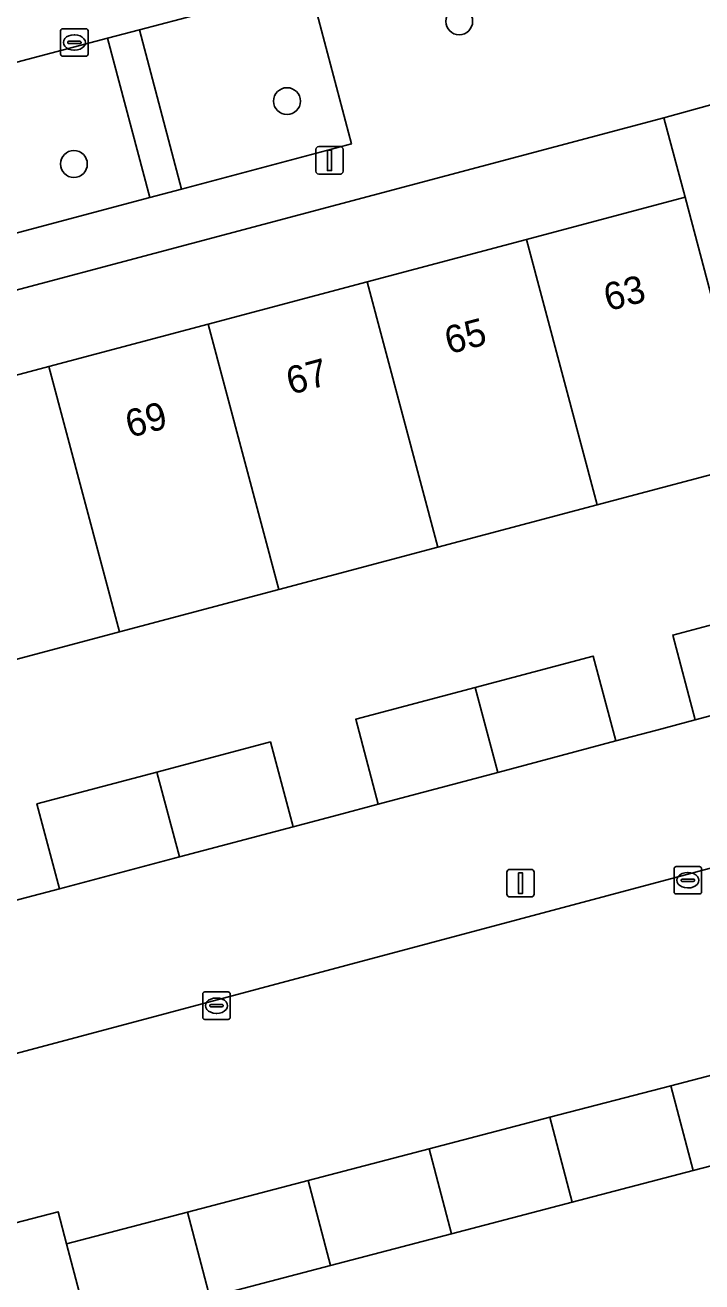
# Model space of a CAD drawing. Extents: x 162542 to 163147, y 380779 to 381521.
# Drawn here: x 163025.12 to 163049.77, y 381152.86 to 381198.66 of the extents above; entities that cross this region are included whole.
import ezdxf

# ---------------------------------------------------------------- set-up
doc = ezdxf.new("R2010")
doc.units = 0
for name, color, linetype in [('IMGEO_Boom', 7, 'Continuous'), ('IMGEO_Erf', 7, 'Continuous'), ('IMGEO_Groenvoorziening', 7, 'Continuous'), ('IMGEO_Kolk', 7, 'Continuous'), ('IMGEO_Lichtmast', 7, 'Continuous'), ('IMGEO_Pand', 7, 'Continuous'), ('IMGEO_Pand_nummerreeks', 7, 'Continuous'), ('IMGEO_Parkeervlak_open', 7, 'Continuous'), ('IMGEO_Rijbaan_lokaal_open', 7, 'Continuous'), ('IMGEO_Voetpad_open', 7, 'Continuous')]:
    doc.layers.add(name, color=color, linetype=linetype)

msp = doc.modelspace()

# ---------------------------------------------------------------- linework, layer by layer
at = {"layer": 'IMGEO_Boom'}
for centre in [(163040.934, 381198.794), (163034.663, 381195.887), (163026.899, 381193.597)]:
    msp.add_circle(centre, 0.489, dxfattribs=at)
at = {"layer": 'IMGEO_Erf'}
for points in [[(162996.995, 381178.514), (163002.793, 381180.057), (163008.594, 381181.591), (163014.392, 381183.134), (163020.19, 381184.678), (163025.988, 381186.221), (163031.786, 381187.764), (163037.584, 381189.308), (163043.382, 381190.851), (163049.171, 381192.392), (163048.392, 381195.282), (163005.842, 381183.958), (162943.75, 381167.455)], [(163051.732, 381182.709), (163045.956, 381181.172), (163040.158, 381179.63), (163034.359, 381178.087), (163028.561, 381176.544), (163022.763, 381175.002), (163016.964, 381173.459), (163011.166, 381171.917), (163005.368, 381170.374), (162999.569, 381168.831)], [(163024.942, 381166.805), (163026.375, 381167.186), (163025.553, 381170.278), (163029.918, 381171.439), (163034.059, 381172.539), (163034.881, 381169.447), (163036.539, 381169.888), (163037.988, 381170.273), (163037.165, 381173.365), (163041.515, 381174.522), (163045.819, 381175.666), (163046.641, 381172.573), (163048.136, 381172.971), (163049.533, 381173.342), (163048.711, 381176.434), (163053.09, 381177.599)], [(163053.854, 381158.069), (163049.453, 381156.917), (163045.051, 381155.766), (163040.649, 381154.614), (163036.247, 381153.463), (163031.845, 381152.311)]]:
    msp.add_lwpolyline(points, dxfattribs=at)
at = {"layer": 'IMGEO_Groenvoorziening'}
for points in [[(163035.481, 381200.125), (163034.468, 381199.853), (163029.293, 381198.489), (163030.813, 381192.679), (163037.007, 381194.327)], [(163028.123, 381198.18), (163023.16, 381196.872), (163024.694, 381191.05), (163029.667, 381192.374)]]:
    msp.add_lwpolyline(points, close=True, dxfattribs=at)
at = {"layer": 'IMGEO_Kolk'}
for p, q in [((163026.416, 381197.599), (163026.416, 381198.451)), ((163026.491, 381198.525), (163027.343, 381198.525)), ((163026.904, 381198.305), (163026.929, 381198.305)), ((163027.417, 381198.451), (163027.417, 381197.599)), ((163026.675, 381198.019), (163026.675, 381198.031)), ((163027.113, 381197.982), (163026.715, 381197.982)), ((163026.718, 381198.068), (163027.116, 381198.068)), ((163026.927, 381197.745), (163026.902, 381197.745)), ((163027.159, 381198.031), (163027.159, 381198.019)), ((163027.343, 381197.525), (163026.491, 381197.525)), ((163048.836, 381167.998), (163049.688, 381167.998)), ((163048.761, 381167.072), (163048.761, 381167.924)), ((163049.02, 381167.492), (163049.02, 381167.504)), ((163049.063, 381167.541), (163049.461, 381167.541)), ((163049.249, 381167.778), (163049.274, 381167.778)), ((163049.504, 381167.504), (163049.504, 381167.492)), ((163049.762, 381167.924), (163049.762, 381167.072)), ((163049.458, 381167.455), (163049.06, 381167.455)), ((163049.272, 381167.218), (163049.247, 381167.218)), ((163049.688, 381166.998), (163048.836, 381166.998)), ((163031.592, 381162.501), (163031.592, 381163.353)), ((163031.667, 381163.427), (163032.519, 381163.427)), ((163032.593, 381163.353), (163032.593, 381162.501)), ((163031.851, 381162.921), (163031.851, 381162.933)), ((163031.894, 381162.97), (163032.292, 381162.97)), ((163032.08, 381163.207), (163032.105, 381163.207)), ((163032.335, 381162.933), (163032.335, 381162.921)), ((163032.289, 381162.884), (163031.891, 381162.884)), ((163032.103, 381162.647), (163032.078, 381162.647)), ((163032.519, 381162.427), (163031.667, 381162.427))]:
    msp.add_line(p, q, dxfattribs=at)
for points in [[(163026.416, 381197.599), (163026.416, 381198.451)], [(163026.491, 381198.525), (163027.343, 381198.525)], [(163027.417, 381198.451), (163027.417, 381197.599)], [(163027.343, 381197.525), (163026.491, 381197.525)], [(163048.836, 381167.998), (163049.688, 381167.998)], [(163048.761, 381167.072), (163048.761, 381167.924)], [(163049.762, 381167.924), (163049.762, 381167.072)], [(163049.688, 381166.998), (163048.836, 381166.998)], [(163031.592, 381162.501), (163031.592, 381163.353)], [(163031.667, 381163.427), (163032.519, 381163.427)], [(163032.593, 381163.353), (163032.593, 381162.501)], [(163032.519, 381162.427), (163031.667, 381162.427)]]:
    msp.add_lwpolyline(points, dxfattribs=at)
for centre, radius, start, end in [((163026.493, 381198.449), 0.0765, 91.552, 178.448), ((163026.493, 381198.449), 0.0765, 91.552, 178.448), ((163027.341, 381198.449), 0.0765, 1.552, 88.448), ((163027.341, 381198.449), 0.0765, 1.552, 88.448), ((163026.715, 381198.028), 0.0403, 85.8775, 175.7526), ((163026.712, 381198.018), 0.0366, 178.938, 274.7102), ((163027.116, 381198.025), 0.043, 264.8664, 352.4533), ((163027.12, 381198.03), 0.0386, 1.7309, 96.639), ((163026.493, 381197.601), 0.0765, 181.552, 268.448), ((163026.493, 381197.601), 0.0765, 181.552, 268.448), ((163027.341, 381197.601), 0.0765, 271.552, 358.448), ((163027.341, 381197.601), 0.0765, 271.552, 358.448), ((163048.838, 381167.922), 0.0765, 91.552, 178.448), ((163048.838, 381167.922), 0.0765, 91.552, 178.448), ((163049.686, 381167.922), 0.0765, 1.552, 88.448), ((163049.686, 381167.922), 0.0765, 1.552, 88.448), ((163049.06, 381167.501), 0.0403, 85.8775, 175.7526), ((163049.057, 381167.491), 0.0366, 178.938, 274.7102), ((163049.461, 381167.498), 0.043, 264.8664, 352.4533), ((163049.465, 381167.503), 0.0386, 1.7309, 96.639), ((163048.838, 381167.074), 0.0765, 181.552, 268.448), ((163048.838, 381167.074), 0.0765, 181.552, 268.448), ((163049.686, 381167.074), 0.0765, 271.552, 358.448), ((163049.686, 381167.074), 0.0765, 271.552, 358.448), ((163031.669, 381163.351), 0.0765, 91.552, 178.448), ((163031.669, 381163.351), 0.0765, 91.552, 178.448), ((163032.517, 381163.351), 0.0765, 1.552, 88.448), ((163032.517, 381163.351), 0.0765, 1.552, 88.448), ((163031.891, 381162.93), 0.0403, 85.8775, 175.7526), ((163031.888, 381162.92), 0.0366, 178.938, 274.7102), ((163032.292, 381162.927), 0.043, 264.8664, 352.4533), ((163032.296, 381162.932), 0.0386, 1.7309, 96.639), ((163031.669, 381162.503), 0.0765, 181.552, 268.448), ((163031.669, 381162.503), 0.0765, 181.552, 268.448), ((163032.517, 381162.503), 0.0765, 271.552, 358.448), ((163032.517, 381162.503), 0.0765, 271.552, 358.448)]:
    msp.add_arc(centre, radius, start, end, dxfattribs=at)
for centre, major_axis, ratio, start_param, end_param in [((163026.903, 381198.025), (-0.387, 0.002), 0.722429, 4.712389, 7.853982), ((163026.928, 381198.025), (-0.39, 0.002), 0.717154, 1.570796, 4.712389), ((163049.248, 381167.498), (-0.387, 0.002), 0.722429, 4.712389, 7.853982), ((163049.273, 381167.498), (-0.39, 0.002), 0.717154, 1.570796, 4.712389), ((163032.079, 381162.927), (-0.387, 0.002), 0.722429, 4.712389, 7.853982), ((163032.104, 381162.927), (-0.39, 0.002), 0.717154, 1.570796, 4.712389)]:
    msp.add_ellipse(centre, major_axis=major_axis, ratio=ratio, start_param=start_param, end_param=end_param, dxfattribs=at)
at = {"layer": 'IMGEO_Lichtmast'}
for p, q in [((163035.716, 381193.33), (163035.716, 381194.13)), ((163035.716, 381194.13), (163035.716, 381193.33)), ((163035.816, 381194.23), (163036.606, 381194.23)), ((163036.606, 381194.23), (163035.816, 381194.23)), ((163036.706, 381194.13), (163036.706, 381193.33)), ((163036.706, 381193.33), (163036.706, 381194.13)), ((163036.606, 381193.23), (163035.816, 381193.23)), ((163035.816, 381193.23), (163036.606, 381193.23)), ((163042.673, 381166.992), (163042.673, 381167.792)), ((163042.673, 381167.792), (163042.673, 381166.992)), ((163042.773, 381167.892), (163043.563, 381167.892)), ((163043.563, 381167.892), (163042.773, 381167.892)), ((163043.663, 381167.792), (163043.663, 381166.992)), ((163043.663, 381166.992), (163043.663, 381167.792)), ((163043.563, 381166.892), (163042.773, 381166.892)), ((163042.773, 381166.892), (163043.563, 381166.892))]:
    msp.add_line(p, q, dxfattribs=at)
for points in [[(163036.136, 381194.105), (163036.286, 381194.105), (163036.286, 381193.355), (163036.136, 381193.355), (163036.136, 381194.105)], [(163043.093, 381167.767), (163043.243, 381167.767), (163043.243, 381167.017), (163043.093, 381167.017), (163043.093, 381167.767)]]:
    msp.add_lwpolyline(points, dxfattribs=at)
for centre, start, end in [((163035.816, 381194.13), 90, 180), ((163035.816, 381194.13), 90, 180), ((163036.606, 381194.13), 0, 90), ((163036.606, 381194.13), 360, 90), ((163035.816, 381193.33), 180, 270), ((163035.816, 381193.33), 180, 270), ((163036.606, 381193.33), 270, 0), ((163036.606, 381193.33), 270, 0), ((163042.773, 381167.792), 90, 180), ((163042.773, 381167.792), 90, 180), ((163043.563, 381167.792), 0, 90), ((163043.563, 381167.792), 360, 90), ((163042.773, 381166.992), 180, 270), ((163042.773, 381166.992), 180, 270), ((163043.563, 381166.992), 270, 0), ((163043.563, 381166.992), 270, 0)]:
    msp.add_arc(centre, 0.1, start, end, dxfattribs=at)
at = {"layer": 'IMGEO_Pand'}
for points in [[(163043.382, 381190.851), (163045.956, 381181.172), (163051.732, 381182.709), (163049.171, 381192.392)], [(163040.158, 381179.63), (163045.956, 381181.172), (163043.382, 381190.851), (163037.584, 381189.308)], [(163040.158, 381179.63), (163037.584, 381189.308), (163031.786, 381187.764), (163034.359, 381178.087)], [(163028.561, 381176.544), (163034.359, 381178.087), (163031.786, 381187.764), (163025.988, 381186.221)], [(163028.561, 381176.544), (163025.988, 381186.221), (163020.19, 381184.678), (163022.763, 381175.002)], [(163053.09, 381177.599), (163048.711, 381176.434), (163049.533, 381173.342), (163053.912, 381174.506)], [(163045.819, 381175.666), (163041.515, 381174.522), (163042.338, 381171.429), (163046.641, 381172.573)], [(163041.515, 381174.522), (163037.165, 381173.365), (163037.988, 381170.273), (163042.338, 381171.429)], [(163034.059, 381172.539), (163029.918, 381171.439), (163030.741, 381168.346), (163034.881, 381169.447)], [(163029.918, 381171.439), (163025.553, 381170.278), (163026.375, 381167.186), (163030.741, 381168.346)], [(163049.453, 381156.917), (163053.854, 381158.069), (163053.045, 381161.165), (163048.643, 381160.013)], [(163044.241, 381158.862), (163045.051, 381155.766), (163049.453, 381156.917), (163048.643, 381160.013)], [(163044.241, 381158.862), (163039.839, 381157.71), (163040.649, 381154.614), (163045.051, 381155.766)], [(163039.839, 381157.71), (163035.437, 381156.559), (163036.247, 381153.463), (163040.649, 381154.614)], [(163031.035, 381155.407), (163031.845, 381152.311), (163036.247, 381153.463), (163035.437, 381156.559)], [(163022.982, 381151.238), (163027.142, 381152.321), (163026.633, 381154.256), (163026.331, 381155.417), (163022.155, 381154.33)], [(163031.035, 381155.407), (163026.633, 381154.256), (163027.142, 381152.321), (163027.444, 381151.16), (163031.845, 381152.311)]]:
    msp.add_lwpolyline(points, close=True, dxfattribs=at)
at = {"layer": 'IMGEO_Parkeervlak_open'}
for points in [[(163053.912, 381174.506), (163049.533, 381173.342), (163048.136, 381172.971), (163046.641, 381172.573), (163042.338, 381171.429), (163037.988, 381170.273), (163036.539, 381169.888), (163034.881, 381169.447), (163030.741, 381168.346), (163026.375, 381167.186), (163024.942, 381166.805), (163023.648, 381166.461), (163019.143, 381165.263), (163014.724, 381164.088), (163013.345, 381163.721), (163011.784, 381163.306), (163007.546, 381162.18), (163003.048, 381160.984), (163001.748, 381160.638), (163000.382, 381160.275)], [(162947.453, 381140.539), (163071.786, 381173.732)]]:
    msp.add_lwpolyline(points, dxfattribs=at)
at = {"layer": 'IMGEO_Rijbaan_lokaal_open'}
for points in [[(162994.468, 381189.311), (163004.787, 381192.03), (163005.956, 381192.338), (163016.547, 381195.13), (163017.711, 381195.436), (163023.16, 381196.872), (163028.123, 381198.18), (163029.293, 381198.489), (163034.468, 381199.853), (163033.144, 381204.725), (163029.671, 381203.749), (162939.834, 381180.075)], [(162946.538, 381134.062), (163017.659, 381153.159), (163022.155, 381154.33), (163026.331, 381155.417), (163026.633, 381154.256), (163031.035, 381155.407), (163035.437, 381156.559), (163039.839, 381157.71), (163044.241, 381158.862), (163048.643, 381160.013), (163053.045, 381161.165), (163057.446, 381162.316), (163061.848, 381163.468), (163066.25, 381164.619), (163070.652, 381165.771), (163075.054, 381166.923), (163079.455, 381168.075), (163080.931, 381168.462), (163080.176, 381171.342), (163071.786, 381173.732), (162947.453, 381140.539)]]:
    msp.add_lwpolyline(points, dxfattribs=at)
at = {"layer": 'IMGEO_Voetpad_open'}
for points in [[(163005.842, 381183.958), (163048.392, 381195.282), (163050.98, 381195.991), (163049.784, 381200.477), (163050.413, 381202.683), (163045.012, 381207.602)], [(163037.079, 381200.56), (163035.481, 381200.125), (163037.007, 381194.327), (163030.813, 381192.679), (163029.667, 381192.374), (163024.694, 381191.05), (163019.244, 381189.6), (163018.097, 381189.294), (163007.54, 381186.484), (163006.379, 381186.176), (162996.039, 381183.424)]]:
    msp.add_lwpolyline(points, dxfattribs=at)
for points in [[(163029.667, 381192.374), (163030.813, 381192.679), (163029.293, 381198.489), (163028.123, 381198.18)], [(163051.289, 381194.207), (163051.445, 381194.245), (163050.98, 381195.991), (163048.392, 381195.282), (163049.171, 381192.392), (163051.732, 381182.709), (163054.175, 381183.358)]]:
    msp.add_lwpolyline(points, close=True, dxfattribs=at)

# ---------------------------------------------------------------- texts
at = {"layer": 'IMGEO_Pand_nummerreeks'}
for s, rotation, p in [('63', 14.8586, (163046.358, 381188.227)), ('65', 14.8586, (163040.563, 381186.66)), ('67', 15.0791, (163034.795, 381185.182)), ('69', 14.7151, (163028.931, 381183.614))]:
    msp.add_text(s, height=1, rotation=rotation, dxfattribs=at).set_placement(p)

doc.saveas('drawing.dxf')
